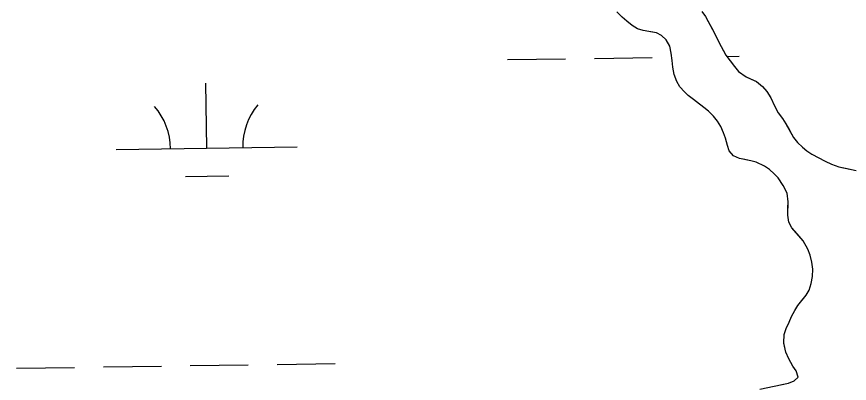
# Model space of a CAD drawing. Extents: x 3807117 to 3845308, y 337856 to 363736.
# Drawn here: x 3824606.9 to 3825067.2, y 343934.4 to 344137.1 of the extents above; entities that cross this region are included whole.
import ezdxf

# ---------------------------------------------------------------- set-up
doc = ezdxf.new("R2010")
doc.units = 0
doc.layers.add('V-TOPO-SHOR', color=7, linetype='Continuous')
doc.layers.add('V-WETL-SWMP', color=7, linetype='Continuous')

msp = doc.modelspace()

# ---------------------------------------------------------------- linework, layer by layer
at = {"layer": 'V-TOPO-SHOR'}
for points in [[(3825025.7, 344050.23), (3825022.97, 344052.62), (3825020.24, 344054.4), (3825015.76, 344056.64), (3825012.64, 344057.43), (3825009.45, 344058.14), (3825006.48, 344058.78), (3825003.21, 344060.17), (3825000.72, 344062.94), (3824999.75, 344065.84), (3824998.72, 344069.97), (3824997.67, 344072.88), (3824996.1, 344076.4), (3824994.22, 344079.38), (3824992.18, 344082.14), (3824989.31, 344084.91), (3824986.81, 344086.91), (3824984.31, 344088.76), (3824980.97, 344091.23), (3824978.17, 344093.47), (3824975.98, 344095.54), (3824973.56, 344098.38), (3824971.75, 344101.29), (3824970.41, 344105.11), (3824969.68, 344109.16), (3824969.33, 344112.9), (3824968.75, 344116.95), (3824968.02, 344120.84), (3824965.99, 344124.29), (3824963.42, 344126.75), (3824960.53, 344128.14), (3824957.18, 344128.7), (3824953.3, 344129.42), (3824950.03, 344130.44), (3824947.07, 344132.14), (3824944.27, 344134.68), (3824941.54, 344136.76), (3824938.6, 344139.83)], [(3824985.68, 344139.95), (3824987.64, 344137.11), (3824989.07, 344134.36), (3824990.95, 344131.07), (3824992.83, 344127.54), (3824995, 344123.03), (3824997.48, 344118.58), (3824998.98, 344115.83), (3825001.32, 344112.61), (3825003.66, 344109.54), (3825005.92, 344106.78), (3825010.17, 344103.92), (3825012.9, 344102.6), (3825015.87, 344101.28), (3825019.12, 344098.59), (3825021.62, 344095.82), (3825023.72, 344092.3), (3825025.82, 344087.86), (3825027.92, 344083.95), (3825030.26, 344080.81), (3825032.07, 344077.82), (3825034.02, 344074.3), (3825036.27, 344070.32), (3825038.54, 344067.63), (3825041.26, 344065.02), (3825043.69, 344063.01), (3825046.5, 344061.16), (3825050.29, 344059.07), (3825053.78, 344057.21), (3825057.35, 344055.51), (3825061.38, 344054.1), (3825066.02, 344053.15), (3825070.89, 344052.12)], [(3825029.79, 343933.71), (3825033.6, 343934.52), (3825036.59, 343935.79), (3825038.97, 343937.91), (3825037.78, 343941.42), (3825035.97, 343943.95), (3825033.79, 343947.93), (3825032.06, 343951.68), (3825030.89, 343956.73), (3825031.15, 343961.37), (3825032.25, 343964.72), (3825033.88, 343968.21), (3825035.2, 343971.33), (3825037.05, 343974.67), (3825038.75, 343977.4), (3825040.99, 343980.2), (3825043.37, 343983.08), (3825045, 343985.96), (3825046.09, 343989.54), (3825046.74, 343993.49), (3825047, 343997.61), (3825046.5, 344001.43), (3825045.53, 344005.25), (3825044.27, 344008.54), (3825041.71, 344013.13), (3825038.31, 344017.04), (3825035.37, 344020.35), (3825033.71, 344023.56), (3825033.14, 344027.3), (3825033.24, 344031.27), (3825033.35, 344034.77), (3825032.78, 344039.58), (3825030.68, 344043.87), (3825027.81, 344048.08), (3825025.7, 344050.23)]]:
    msp.add_lwpolyline(points, dxfattribs=at)
at = {"layer": 'V-WETL-SWMP'}
for p, q in [((3824941.54, 344136.76), (3824938.59, 344139.83)), ((3824944.27, 344134.68), (3824941.54, 344136.76)), ((3824987.64, 344137.11), (3824992.83, 344127.54)), ((3824947.07, 344132.14), (3824944.27, 344134.68)), ((3824950.03, 344130.44), (3824947.07, 344132.14)), ((3824953.3, 344129.42), (3824950.03, 344130.44)), ((3824960.53, 344128.14), (3824953.3, 344129.42)), ((3824963.42, 344126.75), (3824960.53, 344128.14)), ((3824965.99, 344124.29), (3824963.42, 344126.75)), ((3824992.83, 344127.54), (3824995, 344123.03)), ((3824968.02, 344120.84), (3824965.99, 344124.29)), ((3824995, 344123.03), (3824998.98, 344115.83)), ((3824968.75, 344116.95), (3824968.02, 344120.84)), ((3824878.28, 344113.35), (3824910.28, 344113.82)), ((3824926.27, 344114.06), (3824958.27, 344114.54)), ((3824969.33, 344112.9), (3824968.75, 344116.95)), ((3824969.68, 344109.16), (3824969.33, 344112.9)), ((3824998.98, 344115.83), (3825003.66, 344109.54)), ((3824999.48, 344115.16), (3825006.26, 344115.26)), ((3824970.41, 344105.11), (3824969.68, 344109.16)), ((3825003.66, 344109.54), (3825005.92, 344106.77)), ((3824971.75, 344101.29), (3824970.41, 344105.11)), ((3825005.92, 344106.77), (3825010.17, 344103.92)), ((3825010.17, 344103.92), (3825015.87, 344101.28)), ((3824711.93, 344064.42), (3824711.39, 344100.41)), ((3824973.56, 344098.38), (3824971.75, 344101.29)), ((3825015.87, 344101.28), (3825019.12, 344098.59)), ((3824975.97, 344095.54), (3824973.56, 344098.38)), ((3824978.17, 344093.46), (3824975.97, 344095.54)), ((3825019.12, 344098.59), (3825021.61, 344095.82)), ((3825021.61, 344095.82), (3825023.72, 344092.3)), ((3824980.97, 344091.23), (3824978.17, 344093.46)), ((3824986.81, 344086.91), (3824980.97, 344091.23)), ((3825023.72, 344092.3), (3825025.82, 344087.86)), ((3824989.31, 344084.91), (3824986.81, 344086.91)), ((3825025.82, 344087.86), (3825027.92, 344083.95)), ((3824992.18, 344082.14), (3824989.31, 344084.91)), ((3824994.22, 344079.38), (3824992.18, 344082.14)), ((3825027.92, 344083.95), (3825030.26, 344080.81)), ((3825030.26, 344080.81), (3825032.07, 344077.82)), ((3824996.1, 344076.39), (3824994.22, 344079.38)), ((3824997.67, 344072.87), (3824996.1, 344076.39)), ((3825032.07, 344077.82), (3825036.27, 344070.32)), ((3824998.71, 344069.97), (3824997.67, 344072.87)), ((3824999.75, 344065.84), (3824998.71, 344069.97)), ((3825036.27, 344070.32), (3825038.54, 344067.63)), ((3825038.54, 344067.63), (3825041.26, 344065.02)), ((3824661.93, 344063.67), (3824761.92, 344065.17)), ((3825000.72, 344062.94), (3824999.75, 344065.84)), ((3825003.21, 344060.17), (3825000.72, 344062.94)), ((3825041.26, 344065.02), (3825043.69, 344063.01)), ((3825043.69, 344063.01), (3825046.49, 344061.16)), ((3825006.48, 344058.78), (3825003.21, 344060.17)), ((3825012.64, 344057.43), (3825006.48, 344058.78)), ((3825046.49, 344061.16), (3825053.78, 344057.21)), ((3825015.76, 344056.64), (3825012.64, 344057.43)), ((3825020.24, 344054.39), (3825015.76, 344056.64)), ((3825022.97, 344052.62), (3825020.24, 344054.39)), ((3825053.78, 344057.21), (3825057.35, 344055.51)), ((3825057.35, 344055.51), (3825061.38, 344054.1)), ((3825061.38, 344054.1), (3825070.89, 344052.12)), ((3824700.16, 344048.81), (3824724.16, 344049.17)), ((3825025.7, 344050.23), (3825022.97, 344052.62)), ((3825027.81, 344048.08), (3825025.7, 344050.23)), ((3825030.68, 344043.87), (3825027.81, 344048.08)), ((3825032.78, 344039.58), (3825030.68, 344043.87)), ((3825033.35, 344034.77), (3825032.78, 344039.58)), ((3825033.13, 344027.3), (3825033.35, 344034.77)), ((3825033.71, 344023.56), (3825033.13, 344027.3)), ((3825035.36, 344020.35), (3825033.71, 344023.56)), ((3825041.71, 344013.13), (3825035.36, 344020.35)), ((3825044.26, 344008.53), (3825041.71, 344013.13)), ((3825045.53, 344005.25), (3825044.26, 344008.53)), ((3825046.49, 344001.43), (3825045.53, 344005.25)), ((3825047, 343997.61), (3825046.49, 344001.43)), ((3825046.09, 343989.54), (3825046.73, 343993.49)), ((3825046.73, 343993.49), (3825047, 343997.61)), ((3825045, 343985.96), (3825046.09, 343989.54)), ((3825043.37, 343983.08), (3825045, 343985.96)), ((3825038.75, 343977.4), (3825043.37, 343983.08)), ((3825037.05, 343974.67), (3825038.75, 343977.4)), ((3825033.87, 343968.21), (3825035.2, 343971.33)), ((3825035.2, 343971.33), (3825037.05, 343974.67)), ((3825032.25, 343964.72), (3825033.87, 343968.21)), ((3825030.88, 343956.72), (3825031.15, 343961.37)), ((3825031.15, 343961.37), (3825032.25, 343964.72)), ((3825032.06, 343951.68), (3825030.88, 343956.72)), ((3825033.79, 343947.93), (3825032.06, 343951.68)), ((3825035.97, 343943.95), (3825033.79, 343947.93)), ((3824606.9, 343942.76), (3824638.89, 343943.24)), ((3824654.89, 343943.48), (3824686.89, 343943.96)), ((3824702.89, 343944.2), (3824734.88, 343944.68)), ((3824750.88, 343944.92), (3824782.88, 343945.4)), ((3825037.77, 343941.42), (3825035.97, 343943.95)), ((3825036.59, 343935.79), (3825038.97, 343937.9)), ((3825038.97, 343937.9), (3825037.77, 343941.42)), ((3825017.64, 343931.29), (3825033.6, 343934.52)), ((3825033.6, 343934.52), (3825036.59, 343935.79))]:
    msp.add_line(p, q, dxfattribs=at)
for centre, start, end in [((3824656.69, 344064.07), 0.0865, 41.6302), ((3824767.16, 344065.72), 140.0865, 181.6302)]:
    msp.add_arc(centre, 35.25, start, end, dxfattribs=at)

doc.saveas('drawing.dxf')
